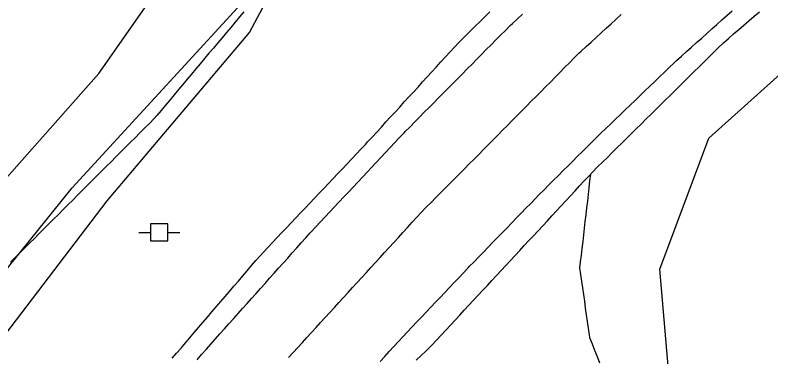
# Model space of a CAD drawing. Extents: x 1901471 to 1963503, y 756461 to 799997.
# Drawn here: x 1940732.5 to 1940844, y 779493 to 779543.4 of the extents above; entities that cross this region are included whole.
import ezdxf

# ---------------------------------------------------------------- set-up
doc = ezdxf.new("R2010")
doc.units = 0
for name, color, linetype in [('Default', 7, 'Continuous'), ('RD_EX_Fence_Other', 7, 'Continuous'), ('RD_EX_H2O', 7, 'Continuous'), ('RD_EX_Road', 7, 'Continuous'), ('RD_EX_UT', 7, 'Continuous'), ('RD_EX_VEG', 7, 'Continuous')]:
    doc.layers.add(name, color=color, linetype=linetype)

# ---------------------------------------------------------------- blocks, each defined once
blk = doc.blocks.new('PP')
at = {"layer": 'RD_EX_UT'}
for p, q in [((2.49, 2.51), (-2.51, 2.51)), ((-2.51, 2.51), (-2.51, -2.49)), ((2.49, -2.49), (2.49, 2.51)), ((-5.94, -0.05), (-2.47, -0.05)), ((2.42, -0.05), (6.06, -0.05)), ((-2.51, -2.49), (2.49, -2.49))]:
    blk.add_line(p, q, dxfattribs=at)

msp = doc.modelspace()

# ---------------------------------------------------------------- linework, layer by layer
at = {"layer": 'RD_EX_Fence_Other'}
msp.add_lwpolyline([(1940588, 779237.71), (1940621.08, 779319.22), (1940644.7, 779375.93), (1940668.32, 779419.32), (1940705.35, 779473.74), (1940740.92, 779517.9), (1940769.2, 779548.76), (1940799.77, 779577.61), (1940836.16, 779606.88), (1940888.14, 779644.88), (1940935.78, 779672.22), (1940998.75, 779702.85), (1941091.16, 779746.65), (1941164.37, 779777.83)], dxfattribs=at)
at = {"layer": 'RD_EX_H2O'}
msp.add_lwpolyline([(1940766.25, 779543.89), (1940765.6, 779543.12), (1940764.96, 779542.36), (1940764.32, 779541.59), (1940763.68, 779540.83), (1940763.03, 779540.06), (1940762.39, 779539.29), (1940761.75, 779538.53), (1940761.11, 779537.76), (1940760.46, 779537), (1940759.82, 779536.23), (1940759.18, 779535.46), (1940758.54, 779534.7), (1940757.89, 779533.93), (1940757.25, 779533.17), (1940756.61, 779532.4), (1940755.97, 779531.63), (1940755.32, 779530.87), (1940754.68, 779530.1), (1940754.04, 779529.34), (1940753.4, 779528.57), (1940753.03, 779528.14), (1940753.03, 779528.14), (1940752.32, 779527.43), (1940751.62, 779526.72), (1940750.91, 779526.02), (1940750.2, 779525.31), (1940749.5, 779524.6), (1940748.79, 779523.9), (1940748.08, 779523.19), (1940747.37, 779522.48), (1940746.67, 779521.77), (1940745.96, 779521.07), (1940745.25, 779520.36), (1940744.54, 779519.65), (1940743.84, 779518.95), (1940743.13, 779518.24), (1940742.42, 779517.53), (1940741.71, 779516.83), (1940741.01, 779516.12), (1940740.3, 779515.41), (1940739.59, 779514.71), (1940738.89, 779514), (1940738.18, 779513.29), (1940737.47, 779512.59), (1940736.76, 779511.88), (1940736.06, 779511.17), (1940735.35, 779510.46), (1940734.64, 779509.76), (1940733.93, 779509.05), (1940733.23, 779508.34), (1940732.52, 779507.64), (1940731.81, 779506.93)], dxfattribs=at)
at = {"layer": 'RD_EX_Road'}
for points in [[(1940755.68, 779492.77), (1940756.33, 779493.53), (1940756.98, 779494.29), (1940757.63, 779495.05), (1940758.28, 779495.81), (1940758.93, 779496.57), (1940759.58, 779497.33), (1940760.23, 779498.09), (1940760.88, 779498.85), (1940761.54, 779499.61), (1940762.19, 779500.37), (1940762.84, 779501.13), (1940763.49, 779501.89), (1940764.14, 779502.65), (1940764.79, 779503.41), (1940765.44, 779504.16), (1940766.09, 779504.92), (1940766.74, 779505.68), (1940767.39, 779506.44), (1940768.04, 779507.2), (1940768.69, 779507.96), (1940769.11, 779508.4), (1940769.11, 779508.4), (1940769.79, 779509.13), (1940770.48, 779509.85), (1940771.17, 779510.58), (1940771.86, 779511.31), (1940772.54, 779512.03), (1940773.23, 779512.76), (1940773.92, 779513.48), (1940774.61, 779514.21), (1940775.3, 779514.93), (1940775.98, 779515.66), (1940776.67, 779516.39), (1940777.36, 779517.11), (1940778.05, 779517.84), (1940778.73, 779518.56), (1940779.42, 779519.29), (1940780.11, 779520.02), (1940780.8, 779520.74), (1940781.49, 779521.47), (1940782.17, 779522.19), (1940782.86, 779522.92), (1940783.55, 779523.65), (1940784.24, 779524.37), (1940784.51, 779524.68), (1940785.19, 779525.41), (1940785.86, 779526.15), (1940786.54, 779526.89), (1940787.21, 779527.63), (1940787.89, 779528.37), (1940788.56, 779529.1), (1940789.24, 779529.84), (1940789.91, 779530.58), (1940790.59, 779531.32), (1940791.26, 779532.05), (1940791.94, 779532.79), (1940792.61, 779533.53), (1940793.29, 779534.27), (1940793.96, 779535.01), (1940794.64, 779535.74), (1940795.31, 779536.48), (1940795.99, 779537.22), (1940796.66, 779537.96), (1940797.34, 779538.69), (1940798.01, 779539.43), (1940798.24, 779539.65), (1940798.95, 779540.35), (1940799.67, 779541.06), (1940800.38, 779541.76), (1940801.09, 779542.46), (1940801.8, 779543.16), (1940802.52, 779543.86)], [(1940786.37, 779492.28), (1940787.04, 779493.02), (1940787.71, 779493.76), (1940788.38, 779494.5), (1940789.06, 779495.24), (1940789.7, 779495.95), (1940790.39, 779496.67), (1940791.08, 779497.4), (1940791.77, 779498.13), (1940792.46, 779498.85), (1940793.14, 779499.58), (1940793.83, 779500.3), (1940794.52, 779501.03), (1940795.21, 779501.75), (1940795.9, 779502.48), (1940796.59, 779503.21), (1940797.27, 779503.93), (1940797.96, 779504.66), (1940798.65, 779505.38), (1940799.34, 779506.11), (1940799.51, 779506.29), (1940800.21, 779507.01), (1940800.91, 779507.73), (1940801.6, 779508.45), (1940802.3, 779509.17), (1940802.99, 779509.88), (1940803.69, 779510.6), (1940804.39, 779511.32), (1940805.08, 779512.04), (1940805.78, 779512.76), (1940806.47, 779513.47), (1940807.17, 779514.19), (1940807.87, 779514.91), (1940808.56, 779515.63), (1940809.26, 779516.35), (1940809.82, 779516.93), (1940810.53, 779517.63), (1940811.24, 779518.34), (1940811.94, 779519.05), (1940812.65, 779519.75), (1940813.36, 779520.46), (1940814.07, 779521.17), (1940814.77, 779521.87), (1940815.48, 779522.58), (1940816.19, 779523.29), (1940816.9, 779523.99), (1940817.48, 779524.58), (1940818.2, 779525.27), (1940818.92, 779525.97), (1940819.64, 779526.66), (1940820.36, 779527.35), (1940821.08, 779528.05), (1940821.8, 779528.74), (1940822.52, 779529.43), (1940823.24, 779530.13), (1940823.96, 779530.82), (1940824.68, 779531.51), (1940825.4, 779532.21), (1940826.12, 779532.9), (1940826.85, 779533.59), (1940827.57, 779534.29), (1940828.29, 779534.98), (1940829.01, 779535.67), (1940829.73, 779536.37), (1940830.06, 779536.69), (1940830.8, 779537.35), (1940831.55, 779538.02), (1940832.29, 779538.69), (1940833.04, 779539.35), (1940833.79, 779540.02), (1940834.53, 779540.68), (1940835.28, 779541.35), (1940836.02, 779542.02), (1940836.77, 779542.68), (1940837.51, 779543.35), (1940838.26, 779544.02)], [(1940791.69, 779492.49), (1940792.41, 779493.19), (1940793.13, 779493.88), (1940793.85, 779494.58), (1940794.01, 779494.74), (1940794.69, 779495.47), (1940795.37, 779496.2), (1940796.05, 779496.93), (1940796.73, 779497.67), (1940797.41, 779498.4), (1940798.09, 779499.13), (1940798.77, 779499.87), (1940799.45, 779500.6), (1940800.13, 779501.33), (1940800.81, 779502.07), (1940801.49, 779502.8), (1940802.17, 779503.53), (1940802.85, 779504.27), (1940803.54, 779505), (1940804.22, 779505.73), (1940804.9, 779506.46), (1940805.58, 779507.2), (1940806.26, 779507.93), (1940806.94, 779508.66), (1940807.62, 779509.4), (1940808.3, 779510.13), (1940808.98, 779510.86), (1940809.66, 779511.6), (1940810.34, 779512.33), (1940811.02, 779513.06), (1940811.7, 779513.79), (1940812.38, 779514.53), (1940813.06, 779515.26), (1940813.74, 779515.99), (1940814.42, 779516.73), (1940815.1, 779517.46), (1940815.78, 779518.19), (1940816.46, 779518.93), (1940817.14, 779519.66), (1940817.73, 779520.3), (1940818.44, 779521), (1940819.16, 779521.71), (1940819.87, 779522.41), (1940820.58, 779523.11), (1940821.29, 779523.81), (1940822, 779524.52), (1940822.71, 779525.22), (1940823.42, 779525.92), (1940824.14, 779526.62), (1940824.85, 779527.33), (1940825.56, 779528.03), (1940826.27, 779528.73), (1940826.98, 779529.43), (1940827.69, 779530.14), (1940828.4, 779530.84), (1940829.12, 779531.54), (1940829.83, 779532.25), (1940830.54, 779532.95), (1940831.25, 779533.65), (1940831.96, 779534.35), (1940832.67, 779535.06), (1940833.39, 779535.76), (1940834.1, 779536.46), (1940834.81, 779537.16), (1940835.52, 779537.87), (1940836.23, 779538.57), (1940836.99, 779539.32), (1940837.74, 779539.97), (1940838.5, 779540.62), (1940839.26, 779541.28), (1940840.02, 779541.93), (1940840.77, 779542.58), (1940841.53, 779543.23), (1940842.29, 779543.89)], [(1940759.37, 779492.57), (1940760.01, 779493.33), (1940760.73, 779494.14), (1940761.39, 779494.88), (1940762.06, 779495.63), (1940762.73, 779496.37), (1940763.39, 779497.12), (1940764.06, 779497.87), (1940764.72, 779498.61), (1940765.39, 779499.36), (1940766.06, 779500.1), (1940766.72, 779500.85), (1940767.39, 779501.6), (1940768.05, 779502.34), (1940768.72, 779503.09), (1940769.39, 779503.83), (1940770.05, 779504.58), (1940770.72, 779505.33), (1940771.38, 779506.07), (1940772.05, 779506.82), (1940772.72, 779507.56), (1940773.38, 779508.31), (1940774.05, 779509.06), (1940774.71, 779509.8), (1940775.38, 779510.55), (1940776.05, 779511.29), (1940776.21, 779511.46), (1940776.89, 779512.19), (1940777.57, 779512.92), (1940778.26, 779513.65), (1940778.94, 779514.38), (1940779.63, 779515.11), (1940780.31, 779515.84), (1940781, 779516.57), (1940781.68, 779517.3), (1940782.36, 779518.03), (1940783.05, 779518.76), (1940783.73, 779519.48), (1940784.42, 779520.21), (1940785.1, 779520.94), (1940785.78, 779521.67), (1940786.47, 779522.4), (1940787.15, 779523.13), (1940787.84, 779523.86), (1940788.52, 779524.59), (1940789.21, 779525.32), (1940789.89, 779526.05), (1940790.06, 779526.22), (1940790.76, 779526.93), (1940791.47, 779527.64), (1940792.17, 779528.35), (1940792.87, 779529.06), (1940793.58, 779529.77), (1940794.28, 779530.48), (1940794.98, 779531.2), (1940795.69, 779531.91), (1940796.39, 779532.62), (1940797.09, 779533.33), (1940797.8, 779534.04), (1940798.5, 779534.75), (1940799.2, 779535.46), (1940799.91, 779536.17), (1940800.61, 779536.88), (1940801.31, 779537.59), (1940802.01, 779538.31), (1940802.72, 779539.02), (1940803.42, 779539.73), (1940804.12, 779540.44), (1940804.83, 779541.15), (1940805.53, 779541.86), (1940805.87, 779542.17), (1940806.6, 779542.85), (1940807.33, 779543.54)], [(1940772.86, 779492.89), (1940773.53, 779493.63), (1940774.21, 779494.37), (1940774.88, 779495.11), (1940775.56, 779495.85), (1940776.23, 779496.58), (1940776.91, 779497.32), (1940777.58, 779498.06), (1940778.26, 779498.8), (1940778.93, 779499.54), (1940779.6, 779500.28), (1940779.6, 779500.28), (1940780.28, 779501.01), (1940780.95, 779501.75), (1940781.63, 779502.49), (1940782.3, 779503.23), (1940782.98, 779503.97), (1940783.65, 779504.71), (1940784.33, 779505.44), (1940785, 779506.18), (1940785.67, 779506.92), (1940786.35, 779507.66), (1940787.02, 779508.4), (1940787.7, 779509.14), (1940788.37, 779509.87), (1940789.05, 779510.61), (1940789.72, 779511.35), (1940790.4, 779512.09), (1940791.07, 779512.83), (1940791.75, 779513.57), (1940792.42, 779514.3), (1940793.16, 779515.05), (1940793.86, 779515.76), (1940794.57, 779516.47), (1940795.27, 779517.18), (1940795.97, 779517.89), (1940796.68, 779518.6), (1940797.38, 779519.31), (1940798.09, 779520.02), (1940798.79, 779520.73), (1940799.49, 779521.44), (1940800.2, 779522.15), (1940800.9, 779522.86), (1940801.61, 779523.57), (1940802.31, 779524.28), (1940803.01, 779524.99), (1940803.72, 779525.7), (1940804.42, 779526.41), (1940805.12, 779527.12), (1940805.83, 779527.83), (1940806.53, 779528.55), (1940807.24, 779529.26), (1940807.94, 779529.97), (1940808.64, 779530.68), (1940809.35, 779531.39), (1940810.05, 779532.1), (1940810.76, 779532.81), (1940811.46, 779533.52), (1940812.16, 779534.23), (1940812.87, 779534.94), (1940813.57, 779535.65), (1940814.27, 779536.36), (1940814.98, 779537.07), (1940815.68, 779537.78), (1940816, 779538.07), (1940816.74, 779538.75), (1940817.48, 779539.42), (1940818.21, 779540.1), (1940818.95, 779540.78), (1940819.69, 779541.45), (1940820.42, 779542.13), (1940821.16, 779542.8), (1940821.9, 779543.48)], [(1940817.38, 779519.92), (1940817.26, 779518.93), (1940817.15, 779517.93), (1940817.03, 779516.94), (1940816.92, 779515.95), (1940816.8, 779514.95), (1940816.69, 779513.96), (1940816.57, 779512.97), (1940816.46, 779511.97), (1940816.34, 779510.98), (1940816.23, 779509.99), (1940816.11, 779508.99), (1940816, 779508), (1940815.88, 779507.01), (1940815.78, 779506.13), (1940815.92, 779505.14), (1940816.06, 779504.15), (1940816.2, 779503.16), (1940816.34, 779502.17), (1940816.48, 779501.18), (1940816.62, 779500.19), (1940816.76, 779499.2), (1940816.9, 779498.21), (1940817.04, 779497.22), (1940817.18, 779496.23), (1940817.24, 779495.84), (1940817.61, 779494.91), (1940817.98, 779493.98), (1940818.35, 779493.05), (1940818.72, 779492.12)]]:
    msp.add_lwpolyline(points, dxfattribs=at)
at = {"layer": 'RD_EX_VEG'}
for points in [[(1940903.14, 779461.73), (1940890.49, 779462.31), (1940879.42, 779452.49), (1940859.47, 779456.2), (1940842.84, 779466.82), (1940836.82, 779482.69), (1940828.9, 779491.05), (1940827.59, 779505.92), (1940834.83, 779525.24), (1940865.03, 779552.41), (1940880.66, 779564.86), (1940899.51, 779578.72), (1940907.32, 779580.31)], [(1940626.54, 779378.98), (1940643.33, 779417.7), (1940650.15, 779430), (1940670.88, 779448.31), (1940692.4, 779469.61), (1940710.58, 779494.74), (1940728.18, 779515.98), (1940744.84, 779534.76), (1940754.04, 779547.94), (1940766.36, 779556.06), (1940772.66, 779551.31), (1940767.09, 779540.89), (1940746.06, 779516.01), (1940731.08, 779496.38), (1940723.54, 779483.33), (1940716.71, 779469.4), (1940703.54, 779452.93), (1940688.9, 779430.26), (1940682.24, 779411.25), (1940671.39, 779393.39), (1940658.42, 779373.94), (1940645.92, 779351.89), (1940632.01, 779335.65)]]:
    msp.add_lwpolyline(points, dxfattribs=at)

# ---------------------------------------------------------------- block references
at = {"layer": 'Default', "xscale": 0.5039370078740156, "yscale": 0.5039370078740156}
msp.add_blockref('PP', (1940753.76, 779511.36), dxfattribs=at)

doc.saveas('drawing.dxf')
